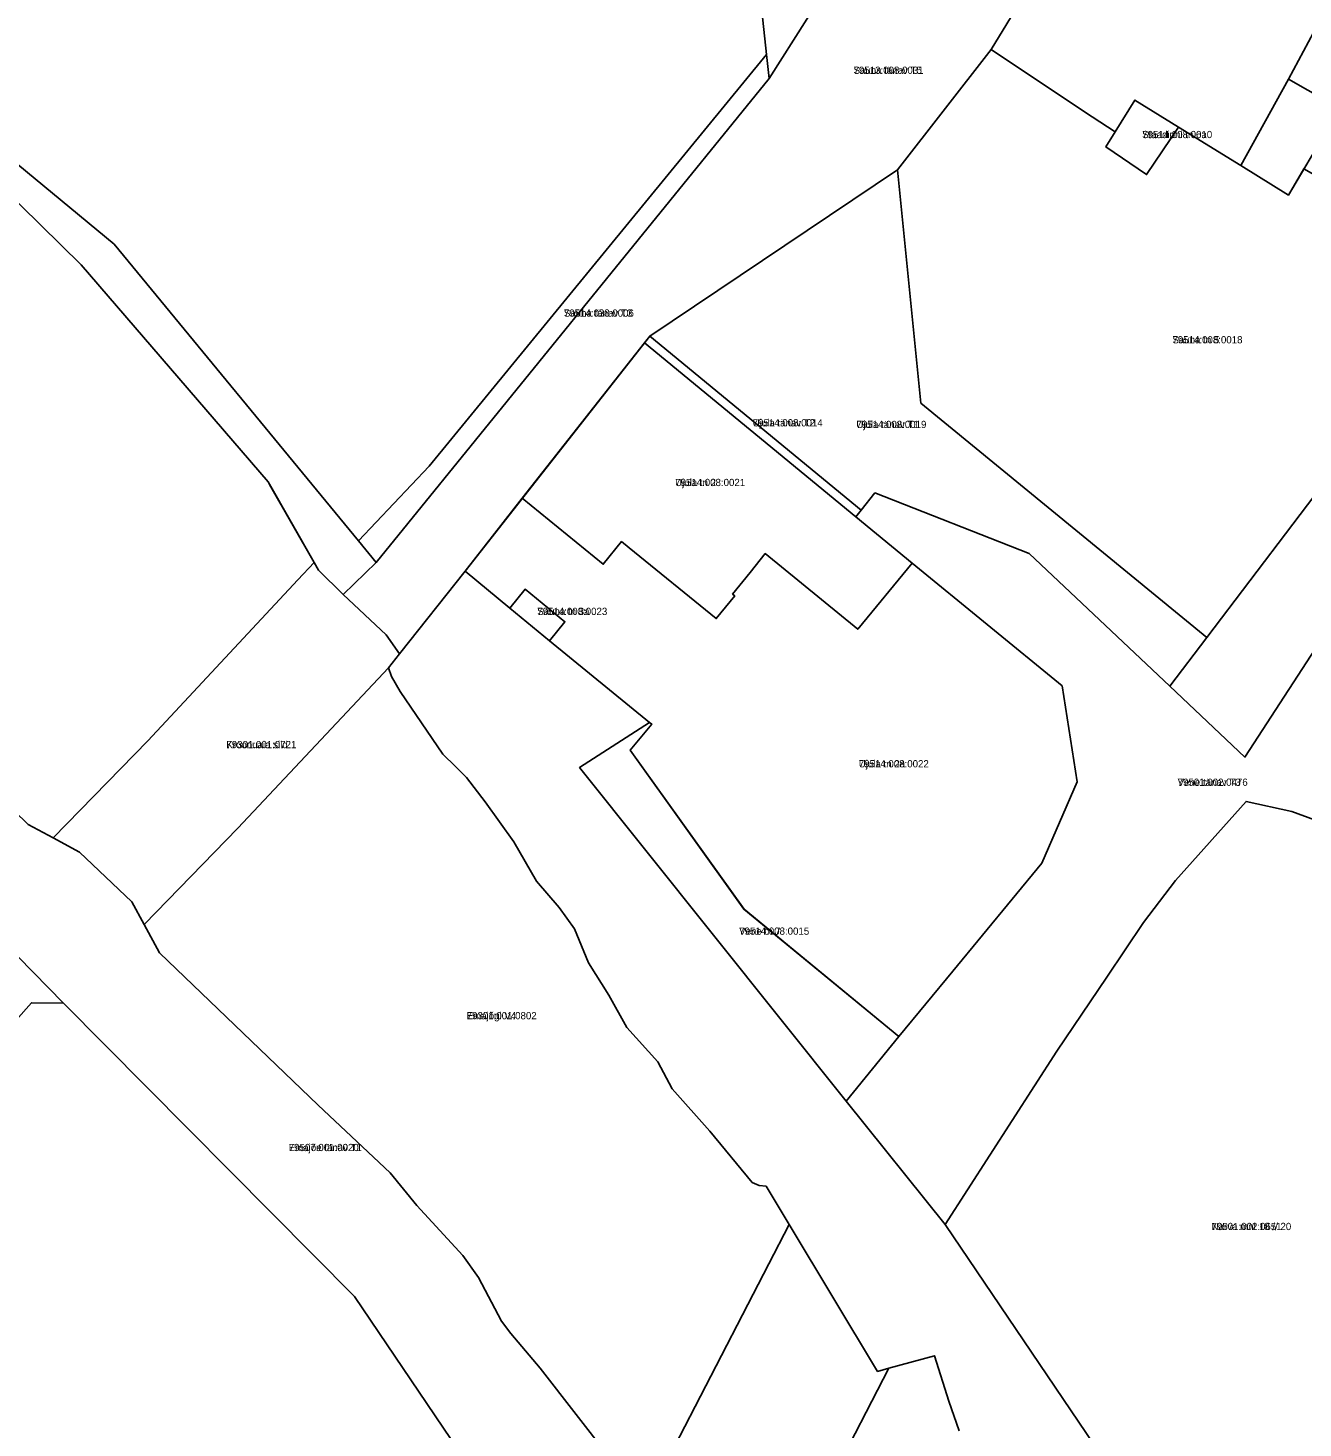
# Model space of a CAD drawing. Extents: x 643847 to 663718, y 6468443 to 6482775.
# Drawn here: x 659129.1 to 659393.1, y 6474864 to 6475154 of the extents above; entities that cross this region are included whole.
import ezdxf

# ---------------------------------------------------------------- set-up
doc = ezdxf.new("R2010")
doc.units = 0
for name, color, linetype in [('L_AADRESS', 7, 'Continuous'), ('PIIR', 7, 'Continuous'), ('TUNNUS', 7, 'Continuous')]:
    doc.layers.add(name, color=color, linetype=linetype)

msp = doc.modelspace()

# ---------------------------------------------------------------- linework, layer by layer
at = {"layer": 'PIIR'}
for points in [[(659048.55, 6475194.44), (659061, 6475187.13), (659069.04, 6475168.09), (659121.3, 6475130.34), (659146.92, 6475109.22), (659197.52, 6475047.72), (659201.2, 6475043.26), (659194.34, 6475036.66), (659189.25, 6475041.65), (659188.32, 6475043.27), (659178.8, 6475059.95), (659140.12, 6475104.91), (659123.4, 6475121.38), (659041.6, 6475180.98), (658988.03, 6475219.15), (658929.5, 6475260.19), (658844.61, 6475320.58), (658850.4, 6475328.67), (658895.65, 6475296.17), (658954.4, 6475255.7), (659007.17, 6475220.53), (659009, 6475219.31), (659019.99, 6475212.39), (659033.17, 6475204.11)], [(659136.1, 6475305.47), (659160.62, 6475286.49), (659192.14, 6475261.99), (659211.41, 6475246.98), (659207.72, 6475242.24), (659211.67, 6475239.16), (659215.36, 6475243.9), (659229.15, 6475233.16), (659264.41, 6475184.56), (659280.47, 6475162.79), (659282.05, 6475148.47), (659212.15, 6475063.2), (659197.52, 6475047.72), (659146.92, 6475109.22), (659121.3, 6475130.34), (659069.04, 6475168.09), (659067.63, 6475197.58), (659114.16, 6475270.89)], [(659309.14, 6475124.57), (659257.85, 6475090.15), (659219.62, 6475041.49), (659206.03, 6475024.34), (659203.23, 6475028.25), (659194.34, 6475036.66), (659201.2, 6475043.26), (659282.59, 6475143.53), (659298.2, 6475168.18), (659348.95, 6475232.23), (659361.47, 6475247.21), (659405.76, 6475211.84), (659370.94, 6475219.08), (659351.28, 6475186.83), (659328.57, 6475149.56)], [(659424.4, 6475198.04), (659431.05, 6475192.8), (659434.69, 6475190.11), (659424.79, 6475168.99), (659409.17, 6475132.55), (659390.09, 6475143.36), (659397.34, 6475156.92), (659393.11, 6475159.68), (659405.74, 6475185.8), (659415.7, 6475179.43)], [(659351.28, 6475186.83), (659393.11, 6475159.68), (659397.34, 6475156.92), (659390.09, 6475143.36), (659380.24, 6475125.5), (659367.35, 6475133.44), (659358.3, 6475139.06), (659354.23, 6475132.47), (659347.89, 6475136.65), (659328.57, 6475149.56)], [(659451.53, 6475152.05), (659438.87, 6475114.99), (659434.43, 6475108.27), (659396.43, 6475129.97), (659390.11, 6475119.38), (659380.24, 6475125.5), (659390.09, 6475143.36), (659409.17, 6475132.55), (659424.79, 6475168.99)], [(659328.57, 6475149.56), (659347.89, 6475136.65), (659354.23, 6475132.47), (659352.3, 6475129.36), (659360.72, 6475123.61), (659367.35, 6475133.44), (659380.24, 6475125.5), (659390.11, 6475119.38), (659393.31, 6475124.79), (659430.79, 6475103.55), (659408.83, 6475074.7), (659373.22, 6475027.74), (659313.98, 6475076.29), (659309.14, 6475124.57)], [(659282.05, 6475148.47), (659282.59, 6475143.53), (659201.2, 6475043.26), (659197.52, 6475047.72), (659212.15, 6475063.2)], [(659360.72, 6475123.61), (659352.3, 6475129.36), (659354.23, 6475132.47), (659358.3, 6475139.06), (659367.35, 6475133.44)], [(659309.14, 6475124.57), (659313.98, 6475076.29), (659373.22, 6475027.74), (659365.56, 6475017.65), (659336.44, 6475045.14), (659304.48, 6475057.67), (659301.61, 6475054.11), (659257.85, 6475090.15)], [(659256.74, 6475088.74), (659300.5, 6475052.75), (659312.2, 6475043.1), (659300.92, 6475029.44), (659281.76, 6475045.09), (659278.62, 6475041.2), (659274.99, 6475036.71), (659275.44, 6475036.35), (659271.62, 6475031.65), (659253.56, 6475046.32), (659252.02, 6475047.58), (659248.2, 6475042.89), (659231.44, 6475056.58)], [(659257.85, 6475090.15), (659301.61, 6475054.11), (659300.5, 6475052.75), (659256.74, 6475088.74)], [(659421.63, 6475064.36), (659418.45, 6475060.39), (659381.08, 6475002.96), (659365.56, 6475017.65), (659373.22, 6475027.74), (659408.83, 6475074.7), (659424.78, 6475066.03)], [(659231.44, 6475056.58), (659248.2, 6475042.89), (659252.02, 6475047.58), (659253.56, 6475046.32), (659271.62, 6475031.65), (659275.44, 6475036.35), (659274.99, 6475036.71), (659278.62, 6475041.2), (659281.76, 6475045.09), (659300.92, 6475029.44), (659312.2, 6475043.1), (659343.26, 6475017.68), (659346.36, 6474997.81), (659339.03, 6474980.94), (659320.62, 6474958.57), (659309.4, 6474945.04), (659277.35, 6474971.41), (659253.81, 6475004.41), (659258.26, 6475009.8), (659257.76, 6475010.12), (659237.06, 6475027.06), (659240.27, 6475030.97), (659232.04, 6475037.71), (659228.86, 6475033.77), (659219.62, 6475041.49)], [(659150.61, 6474972.99), (659139.74, 6474983.27), (659134.3, 6474986.19), (659153.89, 6475006.34), (659184.97, 6475039.67), (659188.32, 6475043.27), (659189.25, 6475041.65), (659194.34, 6475036.66), (659203.23, 6475028.25), (659206.03, 6475024.34), (659203.72, 6475021.42), (659172.53, 6474988.21), (659153.14, 6474968.27)], [(659232.04, 6475037.71), (659240.27, 6475030.97), (659237.06, 6475027.06), (659228.86, 6475033.77)], [(659257.76, 6475010.12), (659258.26, 6475009.8), (659253.81, 6475004.41), (659277.37, 6474971.44), (659309.4, 6474945.04), (659298.55, 6474931.66), (659243.32, 6475000.77)], [(659366.74, 6474977.37), (659381.33, 6474993.75), (659390.78, 6474991.66), (659422.39, 6474980.06), (659424.73, 6474976.89), (659418.65, 6474903.74), (659421.49, 6474902.21), (659416.43, 6474839.79), (659413.49, 6474839.1), (659416.16, 6474817.42), (659421.3, 6474793.11), (659427.42, 6474775.32), (659429.38, 6474771), (659414.35, 6474760.63), (659392.72, 6474794.88), (659371.06, 6474829.14), (659318.99, 6474906.09), (659342.17, 6474942.04), (659352.47, 6474957.36), (659360.08, 6474968.66)], [(659246.15, 6474812.69), (659243.64, 6474806.12), (659229.16, 6474782.67), (659138.13, 6474715.82), (659096.85, 6474700.34), (659072.79, 6474757.65), (659071.42, 6474760.55), (659063.53, 6474778.28), (659059.56, 6474783.99), (659024.39, 6474833.19), (659129.79, 6474952.06), (659136.42, 6474952), (659196.71, 6474891.21), (659245.11, 6474819.62)], [(659305.03, 6474875.68), (659307.35, 6474876.32), (659295.69, 6474853.72), (659283.29, 6474829.67), (659280.55, 6474824.37), (659276.13, 6474815.81), (659273.5, 6474821.21), (659270.76, 6474825.78), (659268.89, 6474828.83), (659264.94, 6474836.37), (659262.4, 6474839.58), (659255.2, 6474851.33), (659258.72, 6474851.85), (659267.25, 6474868.39), (659282.52, 6474898), (659286.71, 6474906.12)]]:
    msp.add_lwpolyline(points, close=True, dxfattribs=at)
for points in [[(659041.6, 6475180.98), (659123.4, 6475121.38), (659140.12, 6475104.91), (659178.8, 6475059.95), (659179.1, 6475059.43), (659188.32, 6475043.27), (659184.97, 6475039.67), (659153.89, 6475006.34), (659134.3, 6474986.19), (659129.14, 6474988.96), (659111.73, 6475005.9), (659107.84, 6475009.68), (659082.52, 6475034.61), (659052.13, 6475064.56), (659024.88, 6475091.29), (659015.32, 6475100.6), (658981.32, 6475129.09), (658953.45, 6475152.76), (658937.15, 6475166.56)], [(659298.2, 6475168.18), (659282.59, 6475143.53), (659282.05, 6475148.47), (659280.47, 6475162.79)], [(659422.39, 6474980.06), (659390.78, 6474991.66), (659381.33, 6474993.75), (659366.74, 6474977.37), (659360.08, 6474968.66), (659352.47, 6474957.36), (659342.17, 6474942.04), (659318.99, 6474906.09), (659298.55, 6474931.66), (659309.4, 6474945.04), (659320.62, 6474958.57), (659339.03, 6474980.94), (659346.36, 6474997.81), (659343.26, 6475017.68), (659312.2, 6475043.1), (659300.5, 6475052.75), (659301.61, 6475054.11), (659304.48, 6475057.67), (659336.44, 6475045.14), (659365.56, 6475017.65), (659381.08, 6475002.96), (659418.45, 6475060.39)], [(659321.95, 6474863.37), (659319.8, 6474869.5), (659316.78, 6474878.91), (659307.35, 6474876.32), (659305.03, 6474875.68), (659286.71, 6474906.12), (659281.94, 6474914.05), (659280.51, 6474914.18), (659279.06, 6474914.8), (659270.31, 6474925.43), (659262.48, 6474934.19), (659259.51, 6474939.81), (659253.08, 6474946.95), (659249.34, 6474953.64), (659245.16, 6474960.33), (659242.23, 6474967.35), (659239.08, 6474971.78), (659234.42, 6474977.21), (659229.67, 6474985.38), (659223.78, 6474993.67), (659219.9, 6474998.69), (659217.63, 6475001), (659215.02, 6475003.55), (659206.17, 6475016.54), (659204.38, 6475019.67), (659203.72, 6475021.42), (659206.03, 6475024.34), (659219.62, 6475041.49), (659228.86, 6475033.77), (659237.06, 6475027.06), (659257.76, 6475010.12), (659243.32, 6475000.77), (659298.55, 6474931.66), (659318.99, 6474906.09), (659371.06, 6474829.14)], [(659245.11, 6474819.62), (659196.71, 6474891.21), (659136.42, 6474952), (659123.87, 6474964.78), (659067.47, 6475020.72), (659082.52, 6475034.61), (659107.84, 6475009.68), (659111.73, 6475005.9), (659129.14, 6474988.96), (659134.3, 6474986.19), (659139.74, 6474983.27), (659150.61, 6474972.99), (659153.14, 6474968.27), (659156.3, 6474962.4), (659189.18, 6474930.86), (659204.09, 6474916.83), (659209.63, 6474910.07), (659219.16, 6474899.7), (659222.36, 6474895.15), (659227.15, 6474886.07), (659229.04, 6474883.53), (659235.16, 6474876.34), (659249.59, 6474857.78)], [(659249.59, 6474857.78), (659235.16, 6474876.34), (659229.04, 6474883.53), (659227.15, 6474886.07), (659222.36, 6474895.15), (659219.16, 6474899.7), (659209.63, 6474910.07), (659204.09, 6474916.83), (659189.18, 6474930.86), (659156.3, 6474962.4), (659153.14, 6474968.27), (659172.53, 6474988.21), (659203.72, 6475021.42), (659204.38, 6475019.67), (659206.17, 6475016.54), (659215.02, 6475003.55), (659217.63, 6475001), (659219.9, 6474998.69), (659223.78, 6474993.67), (659229.67, 6474985.38), (659234.42, 6474977.21), (659239.08, 6474971.78), (659242.23, 6474967.35), (659245.16, 6474960.33), (659249.34, 6474953.64), (659253.08, 6474946.95), (659259.51, 6474939.81), (659262.48, 6474934.19), (659270.31, 6474925.43), (659279.06, 6474914.8), (659280.51, 6474914.18), (659281.94, 6474914.05), (659286.71, 6474906.12), (659282.52, 6474898), (659267.25, 6474868.39), (659258.72, 6474851.85)], [(659027.62, 6474856.23), (659044.85, 6474875.73), (659050.37, 6474881.95), (659069.66, 6474903.96), (659078.24, 6474913.33), (659123.87, 6474964.78), (659136.42, 6474952), (659129.79, 6474952.06), (659024.39, 6474833.19)], [(659295.69, 6474853.72), (659307.35, 6474876.32), (659316.78, 6474878.91), (659319.8, 6474869.5), (659321.95, 6474863.37)]]:
    msp.add_lwpolyline(points, dxfattribs=at)

# ---------------------------------------------------------------- texts
at = {"layer": 'L_AADRESS'}
for s, p in [('Sauna tänav T5', (659300.05, 6475144.49)), ('Staadioni tn 6a', (659359.82, 6475131.17)), ('Sauna tänav T3', (659240.06, 6475094.18)), ('Sauna tn 5', (659366.09, 6475088.65)), ('Ujula tänav T2', (659279.16, 6475071.45)), ('Ujula tänav T1', (659300.63, 6475071.11)), ('Ujula tn 2', (659263.1, 6475059.09)), ('Sauna tn 3a', (659234.55, 6475032.38)), ('Kroonuaia sild', (659170.16, 6475004.79)), ('Ujula tn 2a', (659301.13, 6475000.81)), ('Vene tänav T3', (659367.17, 6474996.99)), ('Vene tn 7', (659276.36, 6474966.14)), ('Emajõgi V4', (659219.93, 6474948.63)), ('Emajõe tänav T1', (659183.08, 6474921.32)), ('Narva mnt 18 // 20', (659374.19, 6474904.96))]:
    msp.add_text(s, height=1.5, dxfattribs=at).set_placement(p)
at = {"layer": 'TUNNUS'}
for s, p in [('79513:008:0031', (659300.05, 6475144.49)), ('79514:008:0010', (659359.82, 6475131.17)), ('79514:038:0006', (659240.06, 6475094.18)), ('79514:008:0018', (659366.09, 6475088.65)), ('79514:008:0014', (659279.16, 6475071.45)), ('79514:008:0019', (659300.63, 6475071.11)), ('79514:008:0021', (659263.1, 6475059.09)), ('79514:008:0023', (659234.55, 6475032.38)), ('79301:001:0721', (659170.16, 6475004.79)), ('79514:008:0022', (659301.13, 6475000.81)), ('79501:002:0476', (659367.17, 6474996.99)), ('79514:008:0015', (659276.36, 6474966.14)), ('79301:001:0802', (659219.93, 6474948.63)), ('79507:001:0020', (659183.08, 6474921.32)), ('79501:002:0651', (659374.19, 6474904.96))]:
    msp.add_text(s, height=1.5, dxfattribs=at).set_placement(p)

doc.saveas('drawing.dxf')
